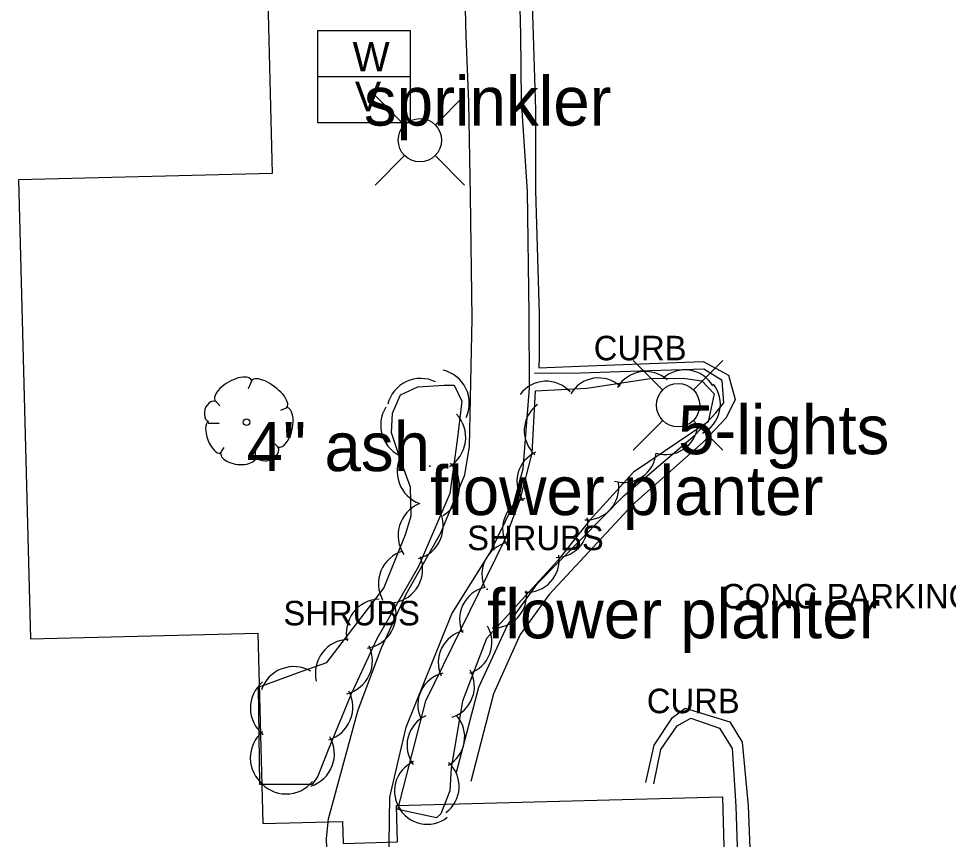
# Model space of a CAD drawing. Extents: x 1802180 to 1804859, y 572524 to 575172.
# Drawn here: x 1803349.9 to 1803444.8, y 574667.1 to 574750.8 of the extents above; entities that cross this region are included whole.
import ezdxf

# ---------------------------------------------------------------- set-up
doc = ezdxf.new("R2010")
doc.units = 0
for name, color, linetype in [('S_BUILDING', 7, 'Continuous'), ('S_CURB', 7, 'Continuous'), ('S_CURB_ANNOT', 7, 'Continuous'), ('S_MSC_PT_SYM', 7, 'Continuous'), ('S_PARKING', 7, 'Continuous'), ('S_PARKING_ANNOT', 7, 'Continuous'), ('S_SIDEWALK', 7, 'Continuous'), ('S_SURVEY_TEXT_ANNOT', 7, 'Continuous'), ('S_TREE', 7, 'Continuous'), ('S_TREE_ANNOT', 7, 'Continuous'), ('S_UTILITY_POLE', 7, 'Continuous'), ('S_UTILITY_POLE_ANNOT', 7, 'Continuous'), ('S_WATER_UTILITIES', 7, 'Continuous'), ('S_WATER_UTILITIES_ANNOT', 7, 'Continuous')]:
    doc.layers.add(name, color=color, linetype=linetype)

msp = doc.modelspace()

# ---------------------------------------------------------------- linework, layer by layer
at = {"layer": 'S_BUILDING'}
msp.add_lwpolyline([(1803375.35, 574752.664), (1803375.812, 574735.011), (1803349.929, 574734.333), (1803351.155, 574687.517), (1803374.336, 574688.124), (1803374.845, 574668.7), (1803382.979, 574668.913), (1803383.038, 574666.668), (1803388.568, 574666.813), (1803388.47, 574670.534), (1803421.752, 574671.406), (1803422.422, 574645.838), (1803389.079, 574644.964), (1803388.994, 574648.215), (1803383.702, 574648.077), (1803383.745, 574646.446), (1803375.356, 574646.226), (1803375.865, 574626.809), (1803352.382, 574626.194), (1803353.608, 574579.366)], dxfattribs=at)
at = {"layer": 'S_CURB'}
for points in [[(1803394.561, 574673.795), (1803396.899, 574682.589), (1803399.797, 574688.921), (1803402.884, 574693.162), (1803411.713, 574702.151), (1803418.959, 574708.35), (1803421.077, 574710.594), (1803421.862, 574711.607), (1803421.706, 574713.897), (1803419.821, 574715.051), (1803414.344, 574714.883), (1803407.242, 574714.619), (1803402.577, 574714.587)], [(1803414.719, 574672.735), (1803415.463, 574676.236), (1803417.108, 574678.649), (1803418.513, 574679.426), (1803421.431, 574678.406), (1803422.742, 574676.358), (1803423.085, 574670.452), (1803423.482, 574659.192), (1803423.768, 574648.587), (1803423.501, 574640.214), (1803422.618, 574638.817), (1803421.369, 574637.201), (1803418.771, 574636.35), (1803416.146, 574639.303), (1803415.722, 574640.858), (1803414.829, 574645.795)]]:
    msp.add_lwpolyline(points, dxfattribs=at)
at = {"layer": 'S_MSC_PT_SYM'}
for points in [[(1803391.898, 574705.156), (1803391.898, 574705.206), (1803391.898, 574705.156), (1803391.848, 574705.156), (1803391.898, 574705.156), (1803391.898, 574705.106), (1803391.898, 574705.156), (1803391.948, 574705.156)], [(1803397.732, 574692.588), (1803397.732, 574692.638), (1803397.732, 574692.588), (1803397.682, 574692.588), (1803397.732, 574692.588), (1803397.732, 574692.538), (1803397.732, 574692.588), (1803397.782, 574692.588)]]:
    msp.add_lwpolyline(points, dxfattribs=at)
at = {"layer": 'S_PARKING'}
for points in [[(1803400.998, 574796.052), (1803401.42, 574783.048), (1803401.535, 574778.663), (1803401.65, 574770.633), (1803401.827, 574765.267), (1803402.073, 574758.62), (1803402.405, 574750.187), (1803402.664, 574741.485), (1803402.672, 574733.22), (1803403.036, 574720.655), (1803403.033, 574716.312), (1803403.004, 574715.171)], [(1803402.073, 574758.62), (1803402.405, 574750.187), (1803402.664, 574741.485), (1803402.672, 574733.22), (1803403.036, 574720.655), (1803403.033, 574716.312), (1803403.004, 574715.171), (1803407.143, 574715.356), (1803414.31, 574715.607), (1803419.77, 574715.811), (1803422.358, 574714.426), (1803423.048, 574711.927), (1803422.103, 574710.06), (1803419.777, 574707.585), (1803412.556, 574701.192), (1803404.056, 574692.053), (1803401.096, 574687.964), (1803398.366, 574681.918), (1803396.08, 574672.978)], [(1803403.004, 574715.171), (1803407.143, 574715.356), (1803414.31, 574715.607), (1803419.77, 574715.811), (1803422.358, 574714.426), (1803423.048, 574711.927), (1803422.103, 574710.06), (1803419.777, 574707.585), (1803412.556, 574701.192), (1803404.056, 574692.053), (1803401.096, 574687.964), (1803398.366, 574681.918), (1803396.08, 574672.978)], [(1803413.909, 574672.891), (1803414.774, 574676.69), (1803416.627, 574679.516), (1803417.946, 574680.448), (1803422.478, 574679.061), (1803423.743, 574676.981), (1803424.374, 574670.511), (1803424.794, 574659.224), (1803425.003, 574648.564), (1803424.398, 574639.656), (1803423.456, 574638.171), (1803421.707, 574636.129), (1803417.933, 574635.601), (1803414.932, 574638.977), (1803414.394, 574640.639), (1803413.02, 574645.497)], [(1803413.909, 574672.891), (1803414.774, 574676.69), (1803416.627, 574679.516), (1803417.946, 574680.448), (1803422.478, 574679.061), (1803423.743, 574676.981), (1803424.374, 574670.511), (1803424.794, 574659.224), (1803425.003, 574648.564), (1803424.398, 574639.656), (1803423.456, 574638.171), (1803421.707, 574636.129), (1803417.933, 574635.601), (1803414.932, 574638.977), (1803414.394, 574640.639), (1803413.02, 574645.497)]]:
    msp.add_lwpolyline(points, dxfattribs=at)
at = {"layer": 'S_SIDEWALK'}
for points in [[(1803399.552, 574592.568), (1803398.402, 574607.574), (1803396.63, 574612.736), (1803388.748, 574626.031), (1803385.294, 574633.151), (1803383.089, 574640.009), (1803382.06, 574645.862), (1803381.357, 574667.158), (1803381.529, 574669.179), (1803384.555, 574680.288), (1803386.946, 574686.602), (1803389.475, 574692.088), (1803392.994, 574698.345), (1803395.455, 574704.256), (1803395.935, 574707.137), (1803396.217, 574720.19), (1803396.049, 574732.706), (1803395.863, 574742.288), (1803395.585, 574749.017), (1803395.335, 574758.814)], [(1803406.125, 574554.414), (1803406.055, 574567.033), (1803405.779, 574575.37), (1803405.484, 574590.366), (1803404.611, 574602.788), (1803402.968, 574611.643), (1803395.753, 574624.791), (1803394.037, 574627.85), (1803389.232, 574639.393), (1803388.697, 574640.799), (1803387.423, 574645.411), (1803387.787, 574671.385), (1803389.477, 574678.512), (1803394.142, 574690.071), (1803398.002, 574696.258), (1803400.4, 574701.129), (1803401.403, 574704.86), (1803402.062, 574713.109), (1803402.009, 574720.643), (1803401.841, 574733.159), (1803401.245, 574742.392), (1803401.179, 574749.163), (1803400.927, 574758.589)]]:
    msp.add_lwpolyline(points, dxfattribs=at)
at = {"layer": 'S_TREE'}
for p, q in [((1803373.737, 574713.883), (1803373.349, 574713.031)), ((1803369.939, 574711.868), (1803370.443, 574711.287)), ((1803377.302, 574711.093), (1803376.643, 574710.822)), ((1803369.281, 574709.543), (1803370.404, 574709.543)), ((1803370.443, 574706.366), (1803370.908, 574707.063)), ((1803374.124, 574706.094), (1803374.047, 574706.869)), ((1803376.527, 574706.986), (1803376.062, 574707.412))]:
    msp.add_line(p, q, dxfattribs=at)
for points in [[(1803388.607, 574670.135), (1803391.471, 574681.222), (1803399.539, 574697.634), (1803401.148, 574701.854), (1803402.313, 574706.479), (1803402.654, 574712.832), (1803407.884, 574713.096), (1803414.366, 574714.081), (1803417.728, 574714.132), (1803419.631, 574713.836), (1803420.895, 574712.517), (1803420.264, 574709.661), (1803412.648, 574704.528), (1803408.156, 574699.614), (1803404.917, 574695.488), (1803397.655, 574687.571), (1803395.208, 574681.173), (1803394.054, 574674.374), (1803393.93, 574672.03), (1803392.991, 574669.682), (1803392.551, 574669.272), (1803388.607, 574670.135)], [(1803374.533, 574672.678), (1803374.414, 574682.595), (1803378.753, 574684.214), (1803381.364, 574685.11), (1803387.201, 574692.714), (1803389.415, 574698.16), (1803389.983, 574700.065), (1803389.9, 574702.985), (1803388.901, 574705.799), (1803387.97, 574708.546), (1803388.061, 574710.55), (1803388.901, 574712.422), (1803390.663, 574713.246), (1803393.345, 574713.396), (1803394.364, 574713.401), (1803395.154, 574711.775), (1803394.664, 574707.799), (1803393.911, 574702.36), (1803390.722, 574694.906), (1803386.48, 574687.548), (1803383.826, 574681.828), (1803381.511, 574676.212), (1803380.472, 574673.524), (1803379.865, 574672.672), (1803374.533, 574672.678)]]:
    msp.add_lwpolyline(points, dxfattribs=at)
msp.add_circle((1803373.179, 574709.638), 0.341, dxfattribs=at)
for centre, radius, start, end in [((1803392.444, 574711.556), 3.467, 335.09588, 76.69279), ((1803413.881, 574711.502), 3.3, 47.83367, 149.43059), ((1803417.907, 574711.665), 3.3, 30.36351, 131.96042), ((1803390.955, 574710.622), 3.467, 64.26885, 165.86576), ((1803403.754, 574710.504), 3.3, 42.09626, 143.69317), ((1803409.095, 574710.843), 3.3, 47.83367, 149.43059), ((1803418.227, 574711.461), 3.3, 296.74842, 38.34533), ((1803390.343, 574709.326), 3.467, 147.92865, 249.52556), ((1803404.817, 574708.763), 3.3, 126.12725, 227.72416), ((1803392.075, 574708.072), 3.467, 301.31348, 42.91039), ((1803415.94, 574709.617), 3.3, 253.18378, 354.78069), ((1803392.014, 574704.601), 3.467, 148.75298, 250.34989), ((1803404.067, 574703.573), 3.3, 115.06164, 216.65855), ((1803411.682, 574706.783), 3.3, 253.18378, 354.78069), ((1803391.454, 574703.082), 3.467, 301.31348, 42.91039), ((1803407.871, 574702.972), 3.3, 266.7678, 8.36471), ((1803392.108, 574698.085), 3.467, 112.60692, 214.20383), ((1803402.605, 574698.726), 3.3, 108.33245, 209.92936), ((1803389.777, 574699.049), 3.467, 286.04299, 27.63991), ((1803404.717, 574699.137), 3.3, 271.06564, 12.66255), ((1803400.503, 574694.131), 3.3, 103.02384, 204.62076), ((1803390.112, 574693.148), 3.467, 107.07756, 208.67447), ((1803387.686, 574694.647), 3.467, 279.23728, 20.83419), ((1803401.774, 574695.579), 3.3, 266.6717, 8.26861), ((1803398.219, 574689.554), 3.3, 103.02384, 204.62076), ((1803398.441, 574691.95), 3.3, 266.6717, 8.26861), ((1803386.825, 574688.116), 3.467, 91.68995, 193.28686), ((1803384.974, 574690.006), 3.467, 279.23728, 20.83419), ((1803394.919, 574687.165), 3.3, 288.27263, 29.86954), ((1803396.043, 574685.132), 3.3, 103.02384, 204.62076), ((1803383.669, 574684.01), 3.467, 91.68995, 193.28686), ((1803382.563, 574685.287), 3.467, 284.30902, 25.90593), ((1803377.992, 574681.227), 3.467, 59.65631, 161.25322), ((1803393.953, 574680.807), 3.3, 103.02384, 204.62076), ((1803393.131, 574682.676), 3.3, 288.27263, 29.86954), ((1803377.042, 574680.474), 3.467, 129.88613, 231.48304), ((1803380.562, 574680.555), 3.467, 286.79992, 28.39683), ((1803392.853, 574676.67), 3.3, 114.71555, 216.31246), ((1803392.142, 574677.513), 3.3, 299.56747, 41.16438), ((1803377.033, 574675.396), 3.467, 129.88613, 231.48304), ((1803378.678, 574675.812), 3.467, 288.06842, 29.66533), ((1803391.58, 574672.008), 3.3, 114.71555, 216.31246), ((1803391.572, 574672.473), 3.3, 306.17592, 47.77283), ((1803377.223, 574675.176), 3.467, 219.12868, 320.72559), ((1803391.614, 574671.914), 3.3, 206.85986, 308.45677)]:
    msp.add_arc(centre, radius, start, end, dxfattribs=at)
for centre, major_axis, ratio, start_param, end_param in [((1803371.842, 574712.84), (1.857, 1.085), 0.471018, 0, 3.141593), ((1803375.497, 574712.517), (-1.813, 1.36), 0.405113, 3.141593, 6.283186), ((1803369.608, 574710.725), (0.305, 1.027), 0.646762, 0, 3.141593), ((1803376.853, 574709.108), (0.458, 2.04), 0.482994, 3.141593, 6.283185), ((1803369.913, 574708.075), (-0.611, 1.596), 0.420543, 6.283185, 9.424777), ((1803375.331, 574706.587), (1.092, 0.462), 0.711534, 3.141592, 6.283185), ((1803372.374, 574706.294), (-1.832, 0.194), 0.529943, 0, 3.141593)]:
    msp.add_ellipse(centre, major_axis=major_axis, ratio=ratio, start_param=start_param, end_param=end_param, dxfattribs=at)
at = {"layer": 'S_UTILITY_POLE'}
for p, q in [((1803389.274, 574739.968), (1803386.29, 574742.952)), ((1803392.451, 574739.968), (1803395.435, 574742.952)), ((1803389.274, 574736.791), (1803386.29, 574733.807)), ((1803392.451, 574736.791), (1803395.435, 574733.807)), ((1803415.61, 574712.944), (1803412.626, 574715.928)), ((1803418.788, 574712.944), (1803421.771, 574715.928)), ((1803415.61, 574709.766), (1803412.626, 574706.783)), ((1803418.788, 574709.766), (1803421.771, 574706.783))]:
    msp.add_line(p, q, dxfattribs=at)
for centre in [(1803390.871, 574738.388), (1803417.207, 574711.363)]:
    msp.add_circle(centre, 2.208, dxfattribs=at)
at = {"layer": 'S_WATER_UTILITIES'}
for p, q in [((1803380.45, 574749.572), (1803389.867, 574749.572)), ((1803380.45, 574740.156), (1803380.45, 574749.572)), ((1803389.867, 574749.572), (1803389.867, 574740.156)), ((1803380.45, 574744.883), (1803389.867, 574744.883)), ((1803389.867, 574740.156), (1803380.45, 574740.156))]:
    msp.add_line(p, q, dxfattribs=at)

# ---------------------------------------------------------------- texts
at = {"layer": 'S_CURB_ANNOT'}
for p in [(1803408.604, 574715.939), (1803414.02, 574679.946)]:
    msp.add_text('CURB', height=2.5, dxfattribs=at).set_placement(p)
at = {"layer": 'S_PARKING_ANNOT'}
msp.add_text('CONC PARKING', height=2.5, dxfattribs=at).set_placement((1803421.589, 574690.629))
at = {"layer": 'S_SURVEY_TEXT_ANNOT'}
for p in [(1803391.898, 574700.156), (1803397.732, 574687.588)]:
    msp.add_text('flower planter ', height=5, dxfattribs=at).set_placement(p)
at = {"layer": 'S_TREE_ANNOT'}
for s, height, p in [('4" ash ', 5, (1803373.179, 574704.638)), ('SHRUBS', 2.5, (1803395.694, 574696.575)), ('SHRUBS', 2.5, (1803395.694, 574696.575)), ('SHRUBS', 2.5, (1803376.948, 574688.904)), ('SHRUBS', 2.5, (1803376.948, 574688.904))]:
    msp.add_text(s, height=height, dxfattribs=at).set_placement(p)
at = {"layer": 'S_UTILITY_POLE_ANNOT'}
msp.add_text('5-lights ', height=5, dxfattribs=at).set_placement((1803417.207, 574706.363))
at = {"layer": 'S_WATER_UTILITIES'}
for s, p in [('W', (1803384.001, 574745.415)), ('V', (1803384.237, 574741.352))]:
    msp.add_text(s, height=3, rotation=360, dxfattribs=at).set_placement(p)
at = {"layer": 'S_WATER_UTILITIES_ANNOT'}
msp.add_text('sprinkler ', height=5, dxfattribs=at).set_placement((1803385.159, 574739.883))

doc.saveas('drawing.dxf')
